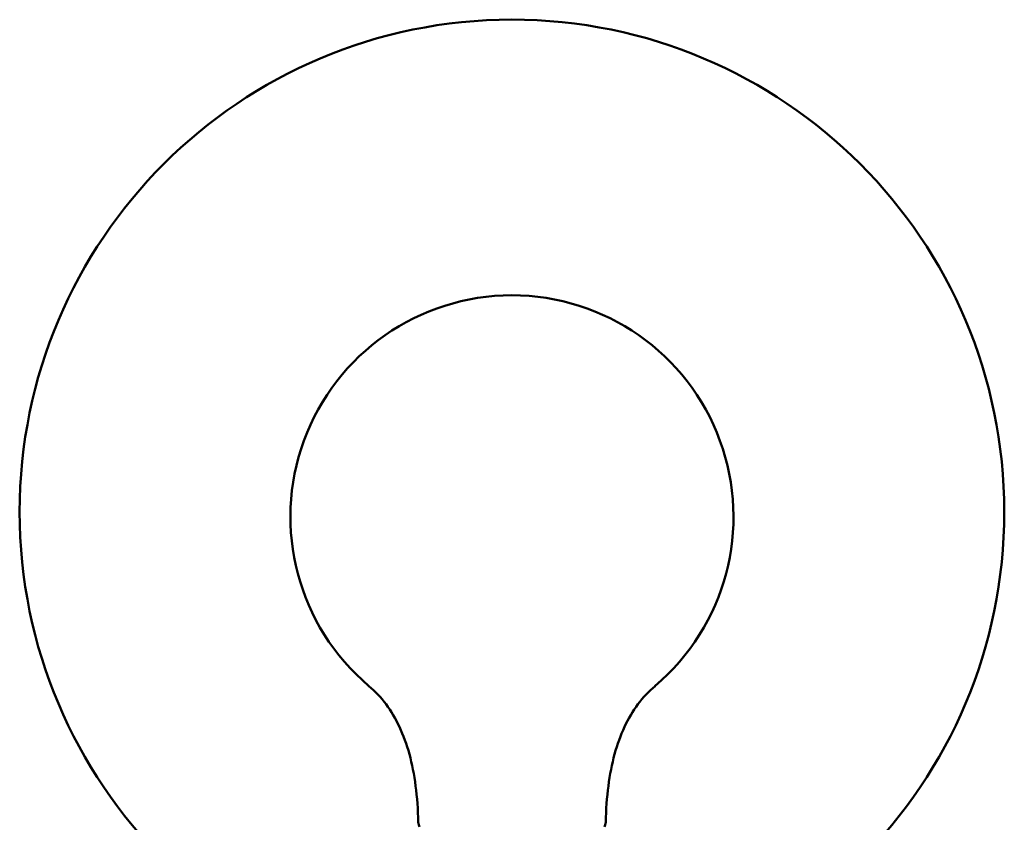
# Model space of a CAD drawing. Header units: millimetres. Extents: x 113 to 2969, y 62 to 2427.
# Tile 314 of 318: x 1999 to 2099, y 295 to 376. Entities that reach past the tile are written whole.
import ezdxf

# ---------------------------------------------------------------- set-up
doc = ezdxf.new("R2010")
doc.units = ezdxf.units.MM
doc.header["$LTSCALE"] = 12
doc.layers.add('Widoczne (ISO)', color=7, linetype='Continuous', lineweight=50)

msp = doc.modelspace()

# ---------------------------------------------------------------- linework, layer by layer
at = {"layer": 'Widoczne (ISO)'}
msp.add_circle((2048.89, 326.33), 50, dxfattribs=at)
for centre, radius, start, end in [((2048.89, 325.83), 22.5, 310.215, 229.785), ((2040.38, 294.83), 1, 181.3146, 210), ((2057.41, 294.83), 1, 330, 358.6854)]:
    msp.add_arc(centre, radius, start, end, dxfattribs=at)
for points in [[(2034.37, 308.64), (2035.01, 308.1), (2035.58, 307.49), (2036.62, 306.1), (2037.07, 305.33), (2037.86, 303.64), (2038.2, 302.72), (2038.75, 300.72), (2038.96, 299.64), (2039.26, 297.34), (2039.35, 296.11), (2039.38, 294.8)], [(2063.42, 308.64), (2062.78, 308.1), (2062.2, 307.49), (2061.17, 306.1), (2060.71, 305.33), (2059.92, 303.64), (2059.59, 302.72), (2059.04, 300.72), (2058.83, 299.64), (2058.53, 297.34), (2058.44, 296.11), (2058.41, 294.8)]]:
    msp.add_open_spline(points, degree=3, knots=[1, 1, 1, 1, 1.1906229, 1.1906229, 1.3812459, 1.3812459, 1.5718688, 1.5718688, 1.7624917, 1.7624917, 1.9531146, 1.9531146, 1.9531146, 1.9531146], dxfattribs=at)

doc.saveas('drawing.dxf')
